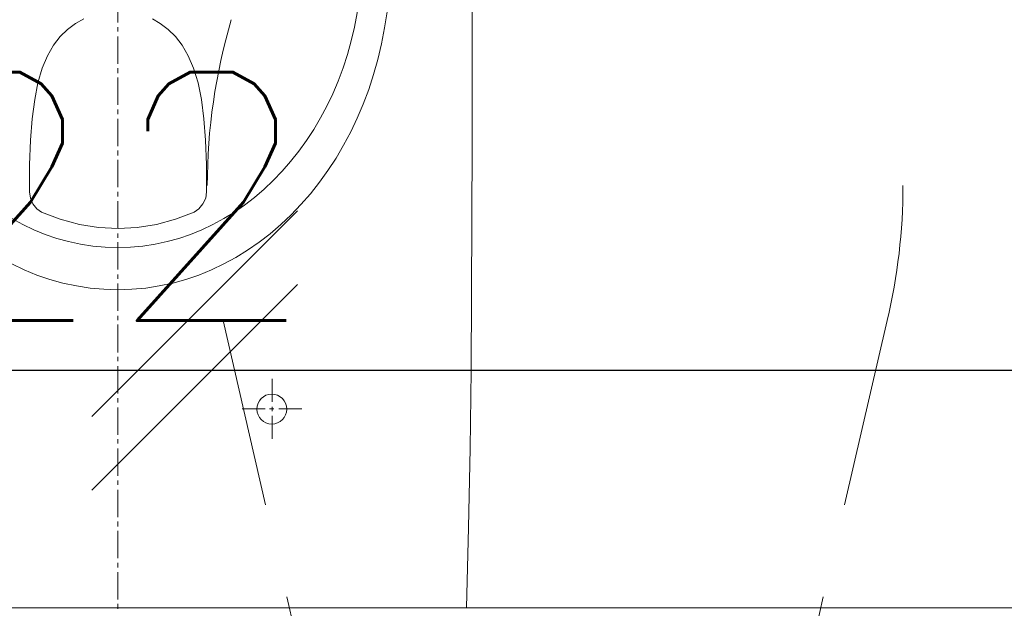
# Model space of a CAD drawing. Header units: millimetres. Extents: x 23192 to 177760, y -399809 to -79279.
# Tile 689 of 822: x 73932 to 73982, y -194618 to -194589. Entities that reach past the tile are written whole.
import ezdxf

# ---------------------------------------------------------------- set-up
doc = ezdxf.new("R2010")
doc.units = ezdxf.units.MM
doc.linetypes.add('HIDDEN2', pattern=[4.7625, 3.175, -1.5875])
doc.layers.get('0').update_dxf_attribs({"lineweight": 0})
for name, color, linetype, lineweight in [('!! 2 ZABUDOWA GK-MDF', 54, 'Continuous', 13), ('!! 2_wypos-sanitarne', 240, 'Continuous', 9), ('!! wymiary osi', 250, 'Continuous', 9)]:
    doc.layers.add(name, color=color, linetype=linetype, lineweight=lineweight)
doc.layers.add('!! 2_WYBURZENIA DO REMONTU', color=7, linetype='Continuous', lineweight=0, true_color=0x4d4d4d, plot=False)
doc.layers.add('Powierzchnia', color=140, linetype='Continuous', lineweight=5, plot=False)
doc.styles.add('TXT', font='simplex.shx')
doc.dimstyles.new('DIM50', dxfattribs={"dimscale": 5, "dimtxt": 2.5, "dimasz": 1.5, "dimexe": 0, "dimexo": 0, "dimgap": 0.5, "dimtad": 1, "dimdec": 4, "dimrnd": 0.5, "dimdsep": 46, "dimtxsty": 'TXT', "dimblk1": 'TICK1', "dimblk2": 'TICK1', "dimsah": 1, "dimcen": 0, "dimse1": 1, "dimse2": 1, "dimclrd": 1, "dimclre": 7, "dimclrt": 9, "dimadec": 0, "dimazin": 0, "dimtfac": 1, "dimtdec": 4, "dimtmove": 2, "dimatfit": 3, "dimldrblk": 'TICK1', "dimfxl": 1, "dimtolj": 1, "dimarcsym": 0})

# ---------------------------------------------------------------- blocks, each defined once
blk = doc.blocks.new('A$C6ce7c513')
at = {"lineweight": 0}
for points in [[(0, 0), (0, -0.00246)], [(-0.17548, -0.00049), (-0.17646, -0.04094), (-0.1772, -0.08064), (-0.1777, -0.11986), (-0.17794, -0.15833), (-0.17819, -0.23404), (-0.17819, -0.30902)], [(-0.17548, -0.00049), (0.17547, -0.00049)], [(0, -0.00469), (0, -0.0185)], [(0, -0.02072), (0, -0.02318)], [(0, -0.0254), (0, -0.03921)], [(0, -0.04143), (0, -0.0439)], [(0, -0.04612), (0, -0.05993)], [(0, -0.0624), (0, -0.06461)], [(0, -0.06683), (0, -0.08064)], [(0, -0.08311), (0, -0.08533)], [(-0.07757, -0.08557), (-0.07757, -0.09717)], [(0, -0.08755), (0, -0.10136)], [(-0.08102, -0.10062), (-0.09261, -0.10062)], [(-0.07633, -0.10062), (-0.07855, -0.10062)], [(-0.07757, -0.09939), (-0.07757, -0.1016)], [(-0.06252, -0.10062), (-0.07411, -0.10062)], [(0, -0.10383), (0, -0.10605)], [(-0.07757, -0.10408), (-0.07757, -0.11567)], [(0, -0.10827), (0, -0.12208)], [(0, -0.12455), (0, -0.12677)], [(0, -0.12898), (0, -0.14304)], [(0, -0.14526), (0, -0.14748)], [(0, -0.14995), (0, -0.16376)], [(0, -0.16598), (0, -0.1682)], [(0, -0.17066), (0, -0.18447)], [(0, -0.18669), (0, -0.18892)], [(-0.01739, -0.29694), (-0.02133, -0.29447), (-0.02528, -0.29151), (-0.02898, -0.28806), (-0.03243, -0.28362), (-0.03539, -0.27819), (-0.0381, -0.27203), (-0.04033, -0.26463), (-0.04205, -0.25624), (-0.04329, -0.24663), (-0.04402, -0.23577), (-0.04452, -0.22344), (-0.04452, -0.20988), (-0.04427, -0.20667), (-0.04279, -0.20371), (-0.04082, -0.20124), (-0.03835, -0.19952), (-0.02898, -0.19607), (-0.01936, -0.19335), (-0.00974, -0.19187), (-0.00013, -0.19138), (0.00974, -0.19187), (0.01936, -0.19335), (0.02898, -0.19607), (0.03835, -0.19952), (0.04082, -0.20124), (0.04279, -0.20371), (0.04402, -0.20667), (0.04451, -0.20988), (0.04451, -0.22344), (0.04402, -0.23577), (0.04304, -0.24663), (0.0418, -0.25624), (0.04032, -0.26463), (0.0381, -0.27203), (0.03539, -0.27819), (0.03243, -0.28362), (0.02898, -0.28806), (0.02528, -0.29151), (0.02133, -0.29447), (0.01714, -0.29694)], [(0, -0.19138), (0, -0.20519)], [(0, -0.20741), (0, -0.20988)], [(0, -0.2121), (0, -0.22591)], [(0, -0.22813), (0, -0.2306)], [(0, -0.23281), (0, -0.24663)], [(0, -0.24884), (0, -0.25131)], [(0, -0.25353), (0, -0.26734)], [(0, -0.26956), (0, -0.27203)], [(0, -0.27425), (0, -0.28806)], [(0, -0.29052), (0, -0.29274)], [(0, -0.29497), (0, -0.30878)]]:
    blk.add_lwpolyline(points, dxfattribs=at)
blk.add_circle((-0.07744, -0.1005), 0.00752, dxfattribs=at)
for centre, major_axis, ratio in [((0, -0.32554), (0, -0.16499), 0.830338), ((0, -0.32974), (0, -0.14798), 0.83084)]:
    blk.add_ellipse(centre, major_axis=major_axis, ratio=ratio, start_param=0, end_param=6.283185, dxfattribs=at)
blk = doc.blocks.new('TICK1')
at = {"color": 0}
for p, q in [((0, -1.4), (0, 1.4)), ((0, 0), (-1, 0))]:
    blk.add_line(p, q, dxfattribs=at)
at = {"color": 2}
blk.add_line((-1, -1), (1, 1), dxfattribs=at)
blk = doc.blocks.new('*D1930')
at = {"layer": '!! wymiary osi', "color": 1, "lineweight": -2, "transparency": 16777216}
blk.add_line((73777.923, -194606.38), (74084.923, -194606.38), dxfattribs=at)
at = {"layer": 'DEFPOINTS', "color": 0, "transparency": 16777216}
for p in [(74092.423, -194606.38), (73770.423, -194639.588), (74092.423, -194639.588)]:
    blk.add_point(p, dxfattribs=at)
at = {"layer": '!! wymiary osi', "color": 1, "lineweight": -2, "transparency": 16777216, "xscale": 7.5, "yscale": 7.5, "zscale": 7.5, "rotation": 180}
blk.add_blockref('TICK1', (73770.423, -194606.38), dxfattribs=at)
at = {"layer": '!! wymiary osi', "color": 1, "lineweight": -2, "transparency": 16777216, "xscale": 7.5, "yscale": 7.5, "zscale": 7.5}
blk.add_blockref('TICK1', (74092.423, -194606.38), dxfattribs=at)
at = {"layer": '!! wymiary osi', "color": 9, "transparency": 16777216, "insert": (73931.423, -194597.63), "char_height": 12.5, "attachment_point": 5, "style": 'TXT'}
blk.add_mtext('\\A1;322', dxfattribs=at)

msp = doc.modelspace()

# ---------------------------------------------------------------- linework, layer by layer
at = {"layer": '!! 2 ZABUDOWA GK-MDF'}
msp.add_lwpolyline([(73782.42327, -194618.3383), (74092.42327, -194618.3383)], dxfattribs=at)
at = {"layer": '!! 2_WYBURZENIA DO REMONTU', "linetype": 'HIDDEN2', "ltscale": 3}
for p, q in [((73942.71611, -194603.87186), (73946.34981, -194619.60527)), ((73976.13044, -194603.87186), (73972.49674, -194619.60527))]:
    msp.add_line(p, q, dxfattribs=at)
at = {"layer": '!! 2_WYBURZENIA DO REMONTU'}
for points in [[(73946.46015, -194598.36901), (73936.11431, -194608.71485)], [(73946.46015, -194602.07563), (73936.11431, -194612.42147)]]:
    msp.add_lwpolyline(points, dxfattribs=at)
at = {"layer": '!! 2_WYBURZENIA DO REMONTU', "linetype": 'HIDDEN2', "ltscale": 3}
for centre, start, end in [((73971.33986, -194597.0883), 163.518262, 180), ((73947.50669, -194597.0883), 346.667422, 0)]:
    msp.add_arc(centre, 29.41659, start, end, dxfattribs=at)
at = {"layer": 'Powierzchnia'}
for points in [[(73782.42327, -194618.3383), (74092.42327, -194618.3383), (74092.42327, -194513.5883), (74118.42327, -194513.5883), (74118.42327, -194351.5883), (73782.42327, -194351.5883)], [(73783.42327, -194618.3383), (74091.42327, -194618.3383), (74091.42327, -194512.5883), (74117.42327, -194512.5883), (74117.42327, -194352.5883), (73783.42327, -194352.5883)]]:
    msp.add_lwpolyline(points, close=True, dxfattribs=at)

# ---------------------------------------------------------------- block references
at = {"layer": '!! 2_wypos-sanitarne', "xscale": 100, "yscale": 100, "zscale": 100, "rotation": 180}
msp.add_blockref('A$C6ce7c513', (73937.4231, -194618.3873), dxfattribs=at)

# ---------------------------------------------------------------- dimensions: what is measured, and where the dimension line sits
at = {"layer": '!! wymiary osi'}
dim = msp.add_linear_dim(base=(74092.42327, -194606.38034), p1=(73770.42327, -194639.5883), p2=(74092.42327, -194639.5883), dimstyle='DIM50', dxfattribs=at)
dim.commit()
dim.dimension.update_dxf_attribs({"geometry": '*D1930', "text_midpoint": (73931.42327, -194597.63034)})

doc.saveas('drawing.dxf')
